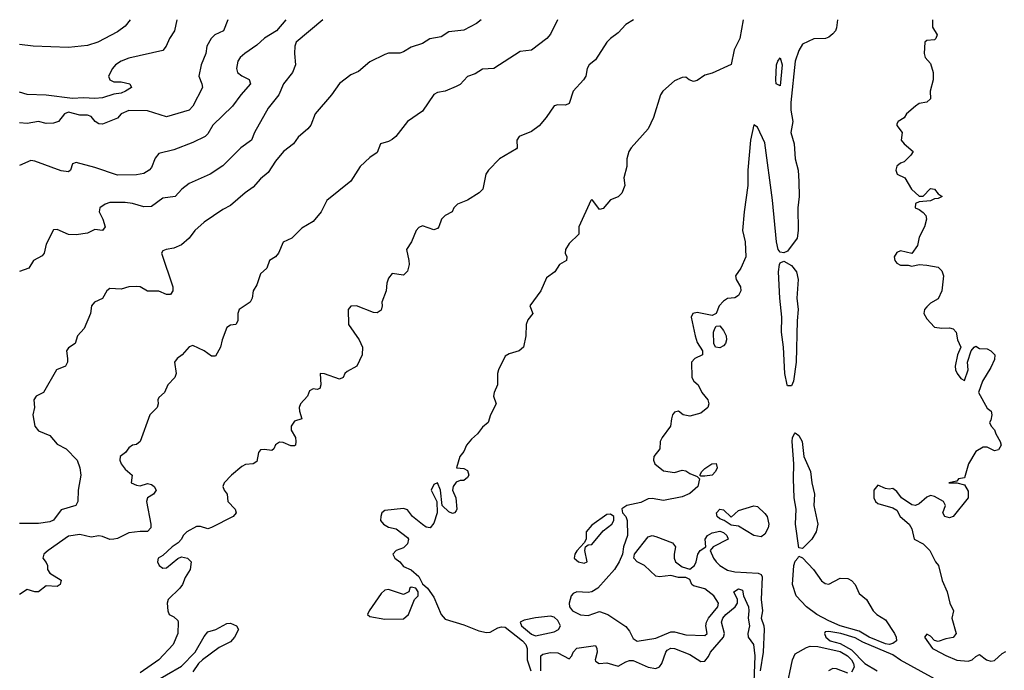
# Model space of a CAD drawing. Header units: metres. Extents: x -46681 to -43747, y -240911 to -237677.
# Tile 698 of 1056: x -46681 to -46550, y -237763 to -237677. Entities that reach past the tile are written whole.
import ezdxf

# ---------------------------------------------------------------- set-up
doc = ezdxf.new("R2010")
doc.units = ezdxf.units.M
doc.layers.add('CONTOUR_INDEX', color=1, linetype='Continuous')
doc.layers.add('CONTOUR_INTER', color=3, linetype='Continuous')

msp = doc.modelspace()

# ---------------------------------------------------------------- linework, layer by layer
at = {"layer": 'CONTOUR_INDEX'}
for points, elevation in [([(-46640.81, -237676.52), (-46644.39, -237679.52), (-46644.56, -237680.02), (-46644.59, -237681.02), (-46644.46, -237682.52), (-46644.88, -237683.52), (-46646.04, -237685.02), (-46646.69, -237686.52), (-46648.1, -237688.29), (-46649.89, -237691.52), (-46650.3, -237692.52), (-46651.72, -237693.52), (-46654.1, -237695.92), (-46655.79, -237697.02), (-46658.6, -237698.26), (-46659.55, -237699.02), (-46660.45, -237700.02), (-46662.1, -237700.21), (-46663.6, -237701.33), (-46664.6, -237701.37), (-46666.1, -237700.94), (-46667.1, -237700.82), (-46669.1, -237700.78), (-46669.72, -237701.02), (-46670.46, -237701.52), (-46670.55, -237702.02), (-46670.03, -237703.02), (-46669.74, -237704.02), (-46670.1, -237704.52), (-46671.1, -237704.4), (-46672.1, -237704.87), (-46673.6, -237705.1), (-46674.6, -237705.03), (-46676.1, -237704.39), (-46676.6, -237704.45), (-46677.6, -237706.34), (-46677.85, -237707.52), (-46678.1, -237707.89), (-46679.26, -237708.52), (-46679.86, -237709.52), (-46681.1, -237709.95)], 60), ([(-46572.47, -237676.52), (-46572.6, -237677.59), (-46572.75, -237678.02), (-46573.1, -237678.4), (-46573.6, -237678.86), (-46574.05, -237679.02), (-46575.6, -237679.04), (-46577.1, -237679.78), (-46577.6, -237680.62), (-46578.11, -237682.02), (-46578.66, -237687.52), (-46578.66, -237688.52), (-46578.41, -237690.02), (-46578.65, -237691.52), (-46578.24, -237693.02), (-46578.11, -237695.02), (-46577.71, -237696.52), (-46577.59, -237698.02), (-46577.54, -237700.02), (-46577.74, -237701.52), (-46577.7, -237704.52), (-46577.81, -237705.52), (-46579.1, -237707.25), (-46579.6, -237707.5), (-46580.1, -237707.41), (-46580.34, -237707.02), (-46580.59, -237706.02), (-46581.1, -237700.47), (-46582.1, -237692.88), (-46583.1, -237690.81), (-46583.6, -237690.48), (-46584.04, -237692.52), (-46584.4, -237696.52), (-46584.37, -237698.52), (-46584.87, -237702.02), (-46585.07, -237704.52), (-46584.72, -237706.02), (-46584.64, -237708.02), (-46585.33, -237709.52), (-46586.03, -237710.52), (-46585.95, -237711.02), (-46585.36, -237712.02), (-46585.31, -237712.52), (-46585.6, -237713.15), (-46586.1, -237713.48), (-46587.1, -237713.57), (-46587.6, -237713.89), (-46588.17, -237714.52), (-46588.6, -237715.52), (-46589.1, -237715.8), (-46591.1, -237715.42), (-46591.7, -237715.52), (-46591.9, -237716.02), (-46591.39, -237718.52), (-46591.1, -237719.38), (-46590.39, -237720.52), (-46590.42, -237721.02), (-46591.44, -237721.52), (-46591.85, -237722.02), (-46591.82, -237724.02), (-46591.57, -237724.52), (-46590.99, -237725.02), (-46590.49, -237726.02), (-46589.7, -237727.02), (-46589.57, -237727.52), (-46589.69, -237728.02), (-46590.6, -237728.76), (-46592.1, -237729.16), (-46592.97, -237729.02), (-46593.6, -237728.52), (-46594.1, -237728.64), (-46594.39, -237729.02), (-46594.53, -237729.52), (-46594.63, -237730.52), (-46595.77, -237732.02), (-46596.01, -237732.52), (-46596.08, -237733.52), (-46596.87, -237734.52), (-46596.91, -237735.02), (-46596.72, -237735.52), (-46595.6, -237736.43), (-46594.1, -237736.65), (-46593.1, -237736.35), (-46592.6, -237736.45), (-46592.1, -237736.81), (-46591.1, -237737.21), (-46590.81, -237737.52), (-46591.02, -237738.52), (-46592.1, -237739.44), (-46593.1, -237739.89), (-46595.6, -237740.37), (-46597.1, -237740.1), (-46597.6, -237740.17), (-46598.6, -237740.66), (-46600.43, -237741.02), (-46601.1, -237741.5), (-46601.02, -237742.02), (-46600.6, -237742.51), (-46600.39, -237743.02), (-46600.35, -237745.02), (-46600.89, -237746.52), (-46601.01, -237747.52), (-46601.46, -237748.52), (-46602.1, -237749.55), (-46604.29, -237752.02), (-46605.1, -237752.52), (-46605.6, -237752.59), (-46607.1, -237752.5), (-46607.6, -237752.71), (-46607.85, -237753.02), (-46608.12, -237754.02), (-46608.08, -237754.52), (-46607.66, -237755.02), (-46606.6, -237755.58), (-46605.6, -237755.65), (-46604.1, -237755.13), (-46602.97, -237755.52), (-46600.6, -237757.13), (-46600.1, -237757.72), (-46599.6, -237758.72), (-46599.1, -237759.07), (-46596.6, -237758.66), (-46594.6, -237757.81), (-46594.1, -237757.81), (-46592.6, -237758.21), (-46590.1, -237758.29), (-46589.77, -237758.02), (-46589.97, -237757.02), (-46589.89, -237756.52), (-46589.61, -237756.02), (-46588.36, -237754.52), (-46588.26, -237754.02), (-46588.89, -237753.02), (-46590.1, -237752.1), (-46591.6, -237751.72), (-46591.81, -237751.52), (-46592.1, -237750.87), (-46592.6, -237750.62), (-46593.6, -237750.6), (-46594.6, -237750.35), (-46596.1, -237750.51), (-46596.6, -237750.41), (-46598.12, -237749.02), (-46599.1, -237748.52), (-46599.53, -237748.02), (-46599.42, -237747.52), (-46597.6, -237745.2), (-46597.1, -237745.04), (-46596.6, -237745.15), (-46594.37, -237746.02), (-46593.99, -237746.52), (-46594.17, -237747.52), (-46594.16, -237748.02), (-46593.97, -237748.52), (-46593.1, -237749.19), (-46592.1, -237749.49), (-46591.46, -237749.02), (-46591.23, -237748.52), (-46591.04, -237747.52), (-46590.72, -237747.02), (-46589.95, -237746.52), (-46590.03, -237745.52), (-46589.72, -237745.02), (-46589.1, -237744.69), (-46588.1, -237744.46), (-46587.6, -237744.63), (-46587.18, -237745.02), (-46587.01, -237745.52), (-46588.99, -237746.52), (-46589.36, -237747.02), (-46588.94, -237748.02), (-46588.58, -237748.52), (-46588.1, -237749.03), (-46587.1, -237749.65), (-46586.1, -237749.87), (-46582.99, -237750.02), (-46582.6, -237750.21), (-46582.46, -237750.52), (-46582.62, -237753.52), (-46582.42, -237755.02), (-46582.61, -237756.02), (-46582.26, -237757.02), (-46582.21, -237757.52), (-46582.35, -237760.52), (-46582.72, -237763.02)], 55), ([(-46580.17, -237709.02), (-46580.1, -237708.8), (-46579.6, -237708.61), (-46578.6, -237709.17), (-46577.93, -237710.02), (-46577.7, -237711.02), (-46577.89, -237713.52), (-46577.68, -237715.02), (-46577.84, -237716.52), (-46577.98, -237722.02), (-46578.32, -237724.52), (-46578.6, -237725.13), (-46579.1, -237725.13), (-46579.17, -237725.02), (-46579.47, -237723.52), (-46579.66, -237720.02), (-46579.92, -237718.02), (-46579.87, -237716.02), (-46580.13, -237713.52), (-46580.29, -237710.02), (-46580.17, -237709.02)], 55), ([(-46588.77, -237717.52), (-46588.6, -237717.22), (-46588.1, -237717.18), (-46587.6, -237717.81), (-46587.27, -237718.52), (-46587.22, -237719.02), (-46587.35, -237719.52), (-46587.6, -237719.85), (-46588.1, -237720.11), (-46588.68, -237720.02), (-46588.91, -237719.52), (-46588.94, -237718.02), (-46588.77, -237717.52)], 55), ([(-46578.19, -237731.52), (-46578.1, -237731.41), (-46577.6, -237731.76), (-46577.18, -237732.52), (-46576.93, -237734.52), (-46576.06, -237736.52), (-46575.88, -237738.02), (-46575.52, -237739.52), (-46575.63, -237741.02), (-46575.07, -237743.52), (-46575.28, -237744.52), (-46575.86, -237745.52), (-46577.1, -237746.73), (-46577.6, -237746.65), (-46578.05, -237743.52), (-46577.96, -237741.52), (-46578.22, -237740.02), (-46578.33, -237737.52), (-46578.25, -237735.52), (-46578.47, -237732.52), (-46578.43, -237732.02), (-46578.19, -237731.52)], 55), ([(-46589.18, -237735.52), (-46588.6, -237735.47), (-46588.46, -237736.02), (-46588.66, -237736.52), (-46589.1, -237737), (-46590.1, -237737.15), (-46590.6, -237737.15), (-46590.74, -237737.02), (-46590.48, -237736.52), (-46590.1, -237736.13), (-46589.18, -237735.52)], 55), ([(-46588.1, -237741.52), (-46587.6, -237741.62), (-46586.6, -237742.58), (-46585.6, -237741.71), (-46583.6, -237741.07), (-46583.1, -237741.16), (-46582.1, -237742.09), (-46581.82, -237742.52), (-46581.58, -237743.52), (-46581.68, -237744.02), (-46582.1, -237744.86), (-46582.6, -237745.21), (-46583.6, -237745.04), (-46585.6, -237743.79), (-46586.6, -237743.65), (-46587.52, -237743.02), (-46588.1, -237742.83), (-46588.46, -237742.52), (-46588.53, -237742.02), (-46588.1, -237741.52)], 55), ([(-46603.1, -237742.25), (-46605.1, -237743.66), (-46605.86, -237744.52), (-46605.84, -237745.52), (-46606.1, -237746.02), (-46607.1, -237747.07), (-46607.35, -237747.52), (-46607.46, -237748.02), (-46606.85, -237748.52), (-46606.1, -237748.7), (-46605.72, -237748.52), (-46606.03, -237747.02), (-46605.95, -237746.52), (-46605.6, -237746.28), (-46605.1, -237746.23), (-46603.6, -237744.42), (-46602.43, -237743.52), (-46602.17, -237743.02), (-46602.17, -237742.52), (-46602.6, -237742.17), (-46603.1, -237742.25)], 55), ([(-46577.75, -237748.02), (-46577.6, -237747.75), (-46577.1, -237747.99), (-46575.67, -237749.52), (-46574.6, -237751.04), (-46574.1, -237751.42), (-46573.6, -237751.49), (-46572.1, -237750.71), (-46571.1, -237750.74), (-46570.6, -237750.99), (-46570.14, -237751.52), (-46569.6, -237752.73), (-46568.61, -237753.52), (-46567.72, -237755.02), (-46567.26, -237755.52), (-46566.1, -237756.23), (-46564.91, -237758.02), (-46564.66, -237758.52), (-46564.62, -237759.02), (-46565.1, -237759.36), (-46565.6, -237759.51), (-46566.1, -237759.43), (-46568.27, -237758.52), (-46569.6, -237757.74), (-46572.1, -237757.03), (-46573.6, -237756.36), (-46575.23, -237755.52), (-46576.59, -237754.52), (-46577.95, -237753.02), (-46578.44, -237751.52), (-46578.29, -237749.02), (-46578.1, -237748.45), (-46577.75, -237748.02)], 55), ([(-46612.6, -237755.94), (-46614.1, -237756.26), (-46614.64, -237756.52), (-46614.44, -237757.02), (-46613.1, -237758.14), (-46612.6, -237758.33), (-46610.1, -237757.8), (-46609.51, -237757.52), (-46609.27, -237757.02), (-46609.6, -237756.31), (-46610.1, -237755.85), (-46610.6, -237755.74), (-46612.6, -237755.94)], 55), ([(-46579.29, -237765.52), (-46578.44, -237761.52), (-46578.1, -237760.73), (-46576.6, -237759.89), (-46576.1, -237759.74), (-46575.1, -237759.75), (-46572.1, -237760.45), (-46571.14, -237761.02), (-46570.6, -237761.52), (-46570.33, -237762.02), (-46570.24, -237762.52), (-46570.6, -237763.16)], 55), ([(-46571.1, -237763.3), (-46572.6, -237762.72), (-46573.1, -237762.7), (-46573.66, -237763.02)], 55)]:
    msp.add_lwpolyline(points, dxfattribs=dict(at, elevation=elevation))
at = {"layer": 'CONTOUR_INTER'}
for points, elevation in [([(-46609.68, -237676.52), (-46610.6, -237678.42), (-46611.08, -237679.02), (-46613.1, -237680.55), (-46614.6, -237680.73), (-46618.1, -237682.98), (-46619.6, -237683.1), (-46620.6, -237683.73), (-46621.6, -237684.05), (-46622.6, -237685.12), (-46623.1, -237685.39), (-46624.6, -237686), (-46625.6, -237686.17), (-46626.1, -237686.45), (-46627.6, -237688.69), (-46629.57, -237690.02), (-46631.14, -237692.02), (-46631.6, -237692.44), (-46632.1, -237692.69), (-46633.18, -237693.02), (-46633.6, -237694.14), (-46634.6, -237694.81), (-46635.88, -237696.02), (-46637.1, -237697.95), (-46640.28, -237700.52), (-46641.06, -237702.02), (-46642.1, -237703.31), (-46643.6, -237704.21), (-46644.94, -237705.52), (-46646.1, -237706.06), (-46646.7, -237707.52), (-46647.1, -237708), (-46647.9, -237708.52), (-46648.25, -237709.52), (-46649.1, -237710.26), (-46649.6, -237711.72), (-46650.07, -237712.52), (-46650.22, -237713.52), (-46650.47, -237714.02), (-46651.95, -237715.02), (-46652.14, -237715.52), (-46652.12, -237716.52), (-46652.39, -237717.02), (-46653.1, -237717.09), (-46653.6, -237717.41), (-46654.22, -237719.02), (-46654.44, -237720.02), (-46655.1, -237721.21), (-46655.6, -237721.21), (-46656.6, -237720.49), (-46658.1, -237719.81), (-46658.6, -237719.95), (-46659.51, -237721.02), (-46660.16, -237721.52), (-46660.53, -237722.02), (-46660.3, -237723.52), (-46660.51, -237724.02), (-46661.42, -237725.02), (-46661.87, -237726.02), (-46662.6, -237726.68), (-46662.74, -237727.02), (-46662.7, -237727.52), (-46662.82, -237728.02), (-46663.82, -237729.02), (-46665.11, -237732.52), (-46665.6, -237732.96), (-46666.11, -237733.02), (-46666.6, -237733.4), (-46667.05, -237734.02), (-46667.75, -237734.52), (-46667.81, -237735.02), (-46667.61, -237735.52), (-46667.1, -237736.2), (-46666.16, -237737.02), (-46666.31, -237738.02), (-46665.6, -237738.34), (-46665.1, -237738.41), (-46664.1, -237738.14), (-46663.6, -237738.26), (-46663.25, -237738.52), (-46662.96, -237739.02), (-46663.31, -237739.52), (-46664.1, -237740.02), (-46664.27, -237740.52), (-46663.67, -237743.52), (-46663.69, -237744.02), (-46664.1, -237744.5), (-46665.1, -237744.48), (-46666.6, -237744.66), (-46668.1, -237745.44), (-46668.6, -237745.52), (-46669.1, -237745.54), (-46670.1, -237745.14), (-46670.6, -237745.07), (-46671.6, -237745.24), (-46673.1, -237744.91), (-46674.6, -237745.11), (-46677.33, -237747.02), (-46677.9, -237747.52), (-46678.02, -237748.02), (-46677.6, -237748.62), (-46677.42, -237749.02), (-46677.38, -237749.52), (-46677.09, -237750.02), (-46675.6, -237750.96), (-46675.72, -237751.52), (-46676.1, -237751.8), (-46677.6, -237751.73), (-46678.6, -237752.5), (-46679.1, -237752.51), (-46680.1, -237752.18), (-46681.1, -237752.85)], 58), ([(-46619.78, -237676.52), (-46620.42, -237677.02), (-46622.1, -237677.89), (-46624.1, -237678.14), (-46625.1, -237678.81), (-46626.6, -237679.06), (-46627.6, -237679.68), (-46629.1, -237680.17), (-46630.1, -237680.78), (-46630.6, -237680.96), (-46632.1, -237680.95), (-46632.6, -237681.14), (-46634.6, -237682.13), (-46636.1, -237683.38), (-46637.1, -237683.85), (-46638.6, -237684.98), (-46639.67, -237686.52), (-46641.87, -237689.02), (-46642.44, -237690.52), (-46642.81, -237691.02), (-46644.1, -237692.11), (-46644.74, -237693.02), (-46646.04, -237694.02), (-46647.1, -237695.31), (-46648.1, -237696.83), (-46649.1, -237697.65), (-46650.1, -237698.78), (-46651.16, -237699.52), (-46653.1, -237701.18), (-46654.1, -237701.71), (-46656.6, -237703.42), (-46657.84, -237704.52), (-46658.57, -237705.52), (-46659.6, -237706.42), (-46660.6, -237706.85), (-46661.65, -237707.02), (-46662.1, -237707.22), (-46662.24, -237707.52), (-46660.76, -237712.02), (-46660.75, -237712.52), (-46661.08, -237713.02), (-46661.6, -237713.02), (-46662.6, -237712.59), (-46664.1, -237712.57), (-46665.1, -237712.01), (-46665.6, -237711.95), (-46666.6, -237712.02), (-46667.6, -237712.3), (-46669.1, -237712.21), (-46669.52, -237712.52), (-46670.1, -237713.56), (-46671.15, -237714.02), (-46671.55, -237714.52), (-46671.71, -237715.52), (-46672.54, -237717.52), (-46673.4, -237718.52), (-46673.71, -237719.52), (-46674.6, -237720.12), (-46674.9, -237720.52), (-46674.73, -237721.52), (-46674.76, -237722.02), (-46675.02, -237722.52), (-46676.21, -237723.02), (-46677.93, -237726.02), (-46678.92, -237726.52), (-46679.22, -237727.02), (-46679.15, -237728.02), (-46679.35, -237729.02), (-46679.1, -237730.52), (-46678.6, -237731.11), (-46677.1, -237731.76), (-46676.1, -237732.9), (-46674.92, -237733.52), (-46673.46, -237735.02), (-46673.09, -237736.02), (-46672.97, -237737.02), (-46673.32, -237739.02), (-46673.38, -237740.52), (-46673.63, -237741.02), (-46675.6, -237741.61), (-46676.6, -237743), (-46677.1, -237743.22), (-46678.6, -237743.43), (-46681.1, -237743.41)], 59), ([(-46645.74, -237676.52), (-46646.98, -237678.02), (-46648.6, -237678.97), (-46649.6, -237679.92), (-46651.21, -237681.02), (-46651.79, -237681.52), (-46652.13, -237682.02), (-46652.28, -237683.02), (-46652.17, -237683.52), (-46651.6, -237683.97), (-46650.6, -237684.45), (-46650.44, -237685.02), (-46651.73, -237686.52), (-46652.82, -237688.02), (-46655.44, -237690.52), (-46656.1, -237691.67), (-46656.47, -237692.02), (-46658.1, -237692.81), (-46660.6, -237693.82), (-46662.6, -237694.3), (-46663.1, -237694.89), (-46663.6, -237696.16), (-46663.91, -237696.52), (-46664.6, -237696.93), (-46665.6, -237697.12), (-46668.1, -237697.19), (-46671.1, -237696.15), (-46673.6, -237695.5), (-46674.1, -237695.68), (-46674.34, -237696.52), (-46674.6, -237696.71), (-46675.6, -237696.58), (-46679.1, -237695.31), (-46679.6, -237695.24), (-46681.1, -237695.9)], 61), ([(-46653.43, -237676.52), (-46654.02, -237678.02), (-46655.17, -237678.52), (-46655.67, -237679.02), (-46656.24, -237680.02), (-46656.36, -237681.02), (-46656.97, -237682.52), (-46657.3, -237684.02), (-46656.88, -237685.02), (-46656.82, -237685.52), (-46658.1, -237687.99), (-46658.6, -237688.52), (-46661.6, -237689.4), (-46664.1, -237688.64), (-46666.6, -237688.56), (-46667.6, -237689.01), (-46668.1, -237689.61), (-46670.1, -237690.39), (-46670.6, -237690.33), (-46671.07, -237690.02), (-46671.6, -237689.36), (-46672.1, -237689.18), (-46673.1, -237689.22), (-46674.6, -237688.82), (-46675.15, -237689.02), (-46675.94, -237690.02), (-46676.6, -237690.27), (-46677.6, -237690.3), (-46678.6, -237690.03), (-46680.1, -237690.3), (-46681.1, -237690.21)], 62), ([(-46660.24, -237676.52), (-46660.53, -237678.02), (-46661.21, -237679.02), (-46661.65, -237680.02), (-46662.1, -237680.59), (-46666.6, -237681.65), (-46667.6, -237682.02), (-46668.35, -237682.52), (-46668.78, -237683.02), (-46669.32, -237684.02), (-46669.12, -237684.52), (-46668.6, -237684.78), (-46667.6, -237684.76), (-46666.45, -237685.02), (-46666.26, -237685.52), (-46667.06, -237686.02), (-46667.6, -237686.26), (-46668.6, -237686.41), (-46670.1, -237686.9), (-46671.1, -237687), (-46672.6, -237686.88), (-46674.1, -237687), (-46677.6, -237686.54), (-46680.1, -237686.46), (-46681.1, -237686.13)], 63), ([(-46666.41, -237676.52), (-46667.1, -237677.37), (-46668.1, -237678.13), (-46670.71, -237679.52), (-46672.1, -237679.95), (-46674.6, -237680.21), (-46679.32, -237680.02), (-46681.1, -237679.8)], 64), ([(-46599.56, -237676.52), (-46600.6, -237677.14), (-46601.6, -237678.26), (-46602.64, -237679.02), (-46603.11, -237679.52), (-46604.6, -237681.85), (-46605.47, -237682.52), (-46605.7, -237683.02), (-46605.9, -237684.02), (-46606.19, -237684.52), (-46607.6, -237686.02), (-46608.1, -237687.63), (-46608.6, -237687.87), (-46609.6, -237687.81), (-46610.1, -237687.96), (-46611.15, -237689.52), (-46612.1, -237690.62), (-46613.1, -237691.35), (-46614.75, -237692.02), (-46615.05, -237692.52), (-46615, -237693.52), (-46615.1, -237693.67), (-46617.37, -237695.02), (-46618.82, -237696.52), (-46619.2, -237697.02), (-46619.58, -237699.02), (-46620.07, -237699.52), (-46621.6, -237700.47), (-46622.94, -237701.02), (-46623.42, -237701.52), (-46623.65, -237702.02), (-46624.6, -237702.54), (-46625.06, -237703.02), (-46625.41, -237704.02), (-46625.6, -237704.24), (-46626.1, -237704.41), (-46627.6, -237703.9), (-46628.1, -237704.1), (-46628.42, -237704.52), (-46629.06, -237706.02), (-46629.73, -237707.02), (-46629.39, -237708.52), (-46629.38, -237709.02), (-46629.6, -237709.91), (-46630.1, -237710.45), (-46631.6, -237710.23), (-46632.1, -237710.85), (-46632.33, -237711.52), (-46632.41, -237712.52), (-46632.99, -237714.02), (-46632.94, -237714.52), (-46633.1, -237715.1), (-46633.6, -237715.47), (-46634.1, -237715.41), (-46636.38, -237714.52), (-46637.1, -237714.55), (-46637.46, -237715.02), (-46637.41, -237717.02), (-46635.99, -237719.02), (-46635.54, -237720.02), (-46635.6, -237721.02), (-46636.3, -237722.52), (-46637.6, -237723.25), (-46637.92, -237723.52), (-46638.15, -237724.02), (-46638.6, -237724.25), (-46640.6, -237723.55), (-46641.17, -237723.52), (-46641.08, -237725.02), (-46641.21, -237725.52), (-46641.6, -237725.64), (-46642.1, -237725.53), (-46642.6, -237725.81), (-46642.86, -237726.52), (-46643.79, -237727.52), (-46643.96, -237728.02), (-46643.93, -237728.52), (-46643.64, -237729.52), (-46644.6, -237729.85), (-46645.02, -237730.52), (-46645.03, -237731.02), (-46644.47, -237732.02), (-46644.4, -237732.52), (-46644.47, -237733.02), (-46644.6, -237733.13), (-46645.1, -237733.12), (-46646.1, -237732.68), (-46646.6, -237732.61), (-46647.1, -237732.97), (-46647.34, -237733.52), (-46647.6, -237733.72), (-46648.6, -237733.59), (-46649.1, -237733.64), (-46649.37, -237734.02), (-46649.6, -237735.2), (-46650.07, -237735.52), (-46651.1, -237735.61), (-46651.6, -237735.88), (-46652.97, -237737.02), (-46653.92, -237738.02), (-46654.13, -237738.52), (-46653.95, -237739.02), (-46653.52, -237739.52), (-46653.46, -237740.52), (-46652.48, -237741.52), (-46652.32, -237742.02), (-46652.76, -237742.52), (-46655.6, -237743.96), (-46656.1, -237744.12), (-46657.1, -237743.81), (-46657.6, -237743.81), (-46658.88, -237744.52), (-46659.39, -237745.02), (-46659.6, -237745.53), (-46660.06, -237746.02), (-46660.86, -237746.52), (-46662.1, -237747.68), (-46662.71, -237748.02), (-46662.79, -237748.52), (-46662.56, -237749.02), (-46662.1, -237749.36), (-46661.6, -237749.34), (-46660.1, -237748.06), (-46659.6, -237747.86), (-46658.8, -237748.02), (-46658.3, -237748.52), (-46658.47, -237749.52), (-46659.1, -237750.61), (-46659.45, -237751.52), (-46659.81, -237752.02), (-46661.38, -237753.52), (-46661.51, -237754.02), (-46661.42, -237755.02), (-46661.26, -237755.52), (-46660.6, -237755.83), (-46660.1, -237756.31), (-46660.04, -237756.52), (-46660.08, -237758.02), (-46660.7, -237759.52), (-46662.6, -237761.54), (-46665.1, -237763.26)], 57), ([(-46584.98, -237676.52), (-46585.42, -237679.02), (-46586.2, -237680.52), (-46586.6, -237682.45), (-46589.1, -237683.63), (-46590.1, -237683.88), (-46591.1, -237684.61), (-46591.6, -237684.71), (-46592.17, -237684.52), (-46592.6, -237684.16), (-46593.1, -237684.2), (-46594.1, -237684.65), (-46595.67, -237686.02), (-46595.99, -237686.52), (-46596.91, -237689.52), (-46597.61, -237691.02), (-46599.89, -237693.52), (-46600.2, -237694.02), (-46600.43, -237695.02), (-46600.47, -237696.02), (-46600.84, -237697.52), (-46600.71, -237698.52), (-46601.1, -237699.58), (-46601.6, -237700.05), (-46602.6, -237700.44), (-46603.6, -237701.58), (-46604.1, -237701.73), (-46604.95, -237700.52), (-46605.1, -237700.4), (-46605.24, -237700.52), (-46606.82, -237704.02), (-46606.84, -237705.02), (-46608.1, -237706.24), (-46608.61, -237707.02), (-46608.64, -237707.52), (-46608.42, -237708.02), (-46608.46, -237708.52), (-46609.41, -237709.02), (-46610, -237710.02), (-46611.1, -237710.79), (-46611.88, -237712.52), (-46613.35, -237714.52), (-46612.93, -237715.52), (-46613.6, -237716.37), (-46613.8, -237717.02), (-46613.88, -237718.52), (-46614.18, -237720.02), (-46614.73, -237720.52), (-46616.1, -237720.88), (-46616.6, -237721.22), (-46617.5, -237723.02), (-46617.63, -237723.52), (-46617.63, -237725.02), (-46618.06, -237726.02), (-46618.15, -237726.52), (-46617.8, -237727.52), (-46618.57, -237729.02), (-46618.87, -237730.02), (-46619.6, -237730.62), (-46620.3, -237731.52), (-46621.1, -237732.25), (-46621.73, -237733.02), (-46622.1, -237733.87), (-46622.65, -237734.52), (-46623.08, -237736.02), (-46622.1, -237736.14), (-46621.6, -237736.38), (-46621.44, -237737.02), (-46621.6, -237737.32), (-46622.1, -237737.71), (-46622.6, -237737.74), (-46623.1, -237737.95), (-46623.51, -237738.52), (-46623.62, -237739.02), (-46623.17, -237740.02), (-46623.02, -237741.52), (-46623.1, -237741.77), (-46623.32, -237742.02), (-46623.6, -237742.11), (-46624.1, -237741.88), (-46624.99, -237741.02), (-46625.22, -237739.02), (-46625.6, -237738.01), (-46626.1, -237738.23), (-46626.43, -237739.02), (-46625.7, -237740.52), (-46625.66, -237742.02), (-46626.1, -237743.39), (-46626.58, -237744.02), (-46627.1, -237743.9), (-46627.6, -237743.55), (-46628.9, -237742.52), (-46629.6, -237741.62), (-46630.1, -237741.44), (-46632.6, -237741.7), (-46632.99, -237742.02), (-46633.14, -237742.52), (-46633.15, -237743.02), (-46632.76, -237743.52), (-46632.1, -237743.91), (-46631.1, -237744.14), (-46629.6, -237745.3), (-46629.47, -237745.52), (-46629.6, -237746.12), (-46630.1, -237746.68), (-46631.1, -237747.03), (-46631.51, -237747.52), (-46631.27, -237748.02), (-46630.61, -237748.52), (-46630.1, -237749.14), (-46629.1, -237749.58), (-46628.1, -237750.48), (-46627.6, -237751.45), (-46626.93, -237752.02), (-46626.1, -237753.21), (-46625.1, -237755.5), (-46624.6, -237756.12), (-46622.1, -237756.87), (-46620.1, -237757.7), (-46619.1, -237757.91), (-46618.6, -237757.86), (-46617.6, -237757.29), (-46617.1, -237757.17), (-46616.6, -237757.21), (-46614.31, -237759.02), (-46613.88, -237759.52), (-46613.68, -237760.02), (-46613.69, -237761.52), (-46613.21, -237763.02)], 56), ([(-46559.83, -237676.52), (-46559.83, -237677.52), (-46559.24, -237678.52), (-46559.4, -237679.02), (-46559.6, -237679.18), (-46560.6, -237679.3), (-46560.87, -237679.52), (-46560.96, -237681.02), (-46560.82, -237681.52), (-46560.1, -237682.33), (-46559.75, -237683.52), (-46559.75, -237684.52), (-46560.16, -237686.02), (-46560.1, -237687.02), (-46560.6, -237687.47), (-46561.6, -237687.67), (-46562.1, -237687.99), (-46563.3, -237689.02), (-46563.6, -237689.56), (-46564.39, -237690.02), (-46564.6, -237690.37), (-46564.6, -237690.58), (-46563.87, -237691.52), (-46564, -237692.52), (-46563.61, -237693.02), (-46562.42, -237694.02), (-46562.71, -237694.52), (-46563.6, -237695.4), (-46564.1, -237695.58), (-46564.6, -237695.97), (-46564.73, -237696.52), (-46564.56, -237697.02), (-46563.54, -237697.52), (-46562.64, -237699.02), (-46561.6, -237699.96), (-46561.1, -237699.97), (-46560.1, -237698.96), (-46559.6, -237699.04), (-46559.1, -237699.63), (-46558.57, -237700.02), (-46559.1, -237700.27), (-46559.6, -237700.29), (-46560.1, -237700.58), (-46561.6, -237700.69), (-46562.1, -237700.91), (-46562.17, -237701.52), (-46561.6, -237701.71), (-46561.1, -237702.11), (-46560.73, -237702.52), (-46560.64, -237703.02), (-46560.9, -237704.02), (-46561.6, -237705.41), (-46561.82, -237706.52), (-46562.6, -237707.55), (-46564.1, -237707.23), (-46564.6, -237707.42), (-46564.93, -237708.02), (-46564.84, -237708.52), (-46564.6, -237708.86), (-46564.1, -237709.13), (-46563.1, -237709.13), (-46562.6, -237709.26), (-46561.6, -237709.04), (-46560.6, -237709.11), (-46559.1, -237709.39), (-46558.6, -237709.88), (-46558.41, -237710.52), (-46558.61, -237712.52), (-46559.1, -237713.59), (-46560.1, -237714.15), (-46560.6, -237714.65), (-46560.93, -237715.02), (-46561.02, -237715.52), (-46560.6, -237716.26), (-46559.6, -237717.34), (-46558.6, -237717.51), (-46557.6, -237717.43), (-46557.1, -237717.57), (-46556.7, -237718.02), (-46556.54, -237719.02), (-46556.07, -237720.02), (-46556.54, -237721.02), (-46556.86, -237722.52), (-46556.8, -237723.02), (-46556.58, -237723.52), (-46556.1, -237724.19), (-46555.6, -237724.43), (-46555.13, -237723.02), (-46555.21, -237722.02), (-46554.71, -237720.52), (-46554.31, -237720.02), (-46554.1, -237719.9), (-46553.6, -237720.18), (-46552.6, -237720.24), (-46552.1, -237720.48), (-46551.56, -237721.02), (-46551.6, -237721.64), (-46552.1, -237722.73), (-46553.23, -237724.52), (-46553.73, -237726.02), (-46552.6, -237728.1), (-46552.04, -237728.52), (-46551.96, -237729.02), (-46552.1, -237729.71), (-46552.29, -237730.02), (-46552.07, -237730.52), (-46551.6, -237731.01), (-46551.45, -237731.52), (-46550.85, -237732.52), (-46550.75, -237733.02), (-46551.1, -237733.66), (-46551.6, -237733.77), (-46552.6, -237733.28), (-46553.1, -237733.31), (-46554.1, -237733.89), (-46555.06, -237735.52), (-46555.6, -237737.35), (-46556.41, -237737.52), (-46556.6, -237737.82), (-46557.66, -237738.02), (-46556.6, -237738.03), (-46555.6, -237738.28), (-46555.1, -237739.13), (-46555.13, -237740.02), (-46557.12, -237742.52), (-46557.6, -237742.66), (-46558.2, -237742.52), (-46558.49, -237742.02), (-46558.12, -237741.02), (-46558.39, -237740.52), (-46559.6, -237739.83), (-46560.1, -237739.71), (-46560.6, -237739.92), (-46561.6, -237740.8), (-46562.1, -237741.03), (-46562.6, -237740.95), (-46563.97, -237740.02), (-46564.6, -237739.16), (-46565.1, -237738.8), (-46565.6, -237738.87), (-46566.1, -237738.78), (-46567.1, -237738.36), (-46567.66, -237739.02), (-46567.65, -237740.02), (-46567.42, -237740.52), (-46567.1, -237740.76), (-46565.1, -237741.36), (-46564.6, -237741.67), (-46564.14, -237742.52), (-46562.95, -237743.52), (-46562.6, -237744.14), (-46562.27, -237745.52), (-46561.1, -237746.15), (-46560.19, -237747.02), (-46559.46, -237748.52), (-46559.07, -237749.02), (-46558.58, -237751.02), (-46557.91, -237752.52), (-46557.56, -237754.02), (-46557.08, -237755.02), (-46557.29, -237756.02), (-46556.71, -237758.02), (-46557.1, -237758.56), (-46558.1, -237758.75), (-46559.1, -237759.11), (-46559.6, -237758.97), (-46560.1, -237758.41), (-46560.6, -237758.13), (-46560.92, -237758.52), (-46559.83, -237760.02), (-46559.6, -237760.16), (-46558.1, -237760.98), (-46556.6, -237761.6), (-46555.1, -237761.71), (-46554.6, -237761.54), (-46554.1, -237761.08), (-46553.6, -237760.85), (-46552.66, -237761.52), (-46552.1, -237761.72), (-46551.6, -237761.63), (-46550.6, -237760.68), (-46550.1, -237760.45)], 54), ([(-46580.4, -237682.02), (-46580.1, -237681.59), (-46579.84, -237682.52), (-46580.1, -237685.31), (-46580.6, -237685.04), (-46580.67, -237684.52), (-46580.55, -237682.52), (-46580.4, -237682.02)], 56), ([(-46629.1, -237751.9), (-46629.27, -237752.02), (-46629.4, -237752.52), (-46630.1, -237752.84), (-46632.1, -237752.18), (-46632.6, -237752.29), (-46633.1, -237752.75), (-46634.67, -237755.02), (-46634.89, -237755.52), (-46634.6, -237755.79), (-46632.6, -237756.15), (-46630.1, -237756.08), (-46629.44, -237755.52), (-46628.64, -237753.52), (-46628.17, -237753.02), (-46628.16, -237752.52), (-46628.49, -237752.02), (-46629.1, -237751.9)], 56), ([(-46611.89, -237763.02), (-46611.89, -237761.02), (-46611.6, -237760.8), (-46610.6, -237760.57), (-46609.6, -237760.63), (-46608.1, -237761.39), (-46607.77, -237761.02), (-46607.6, -237760.52), (-46607.1, -237759.98), (-46604.6, -237759.65), (-46604.42, -237760.02), (-46604.39, -237760.52), (-46604.67, -237761.52), (-46604.6, -237761.73), (-46604.14, -237762.02), (-46603.1, -237761.93), (-46601.6, -237762.4), (-46600.6, -237761.79), (-46600.1, -237761.61), (-46599.6, -237761.62), (-46597.6, -237762.52), (-46596.6, -237762.67), (-46596.1, -237762.47), (-46595.81, -237762.02), (-46595.28, -237760.52), (-46595.1, -237760.27), (-46594.6, -237759.98), (-46594.1, -237760.04), (-46592.1, -237760.85), (-46590.6, -237761.76), (-46590.1, -237761.73), (-46589.6, -237761.11), (-46589.35, -237760.52), (-46587.63, -237758.52), (-46587.49, -237758.02), (-46587.87, -237756.52), (-46587.7, -237756.02), (-46587.31, -237755.52), (-46586.06, -237754.52), (-46585.76, -237754.02), (-46585.74, -237753.52), (-46586.24, -237752.52), (-46585.6, -237752.13), (-46585.1, -237752.28), (-46584.96, -237753.02), (-46584.29, -237754.52), (-46584.23, -237755.02), (-46584.32, -237756.02), (-46584.14, -237757.02), (-46584.39, -237758.02), (-46584.34, -237758.52), (-46583.64, -237759.52), (-46583.46, -237761.02), (-46583.59, -237764.52)], 56), ([(-46663.6, -237764.67), (-46659.6, -237762.37), (-46657.77, -237760.52), (-46656.6, -237758.42), (-46656.1, -237757.84), (-46655.06, -237757.52), (-46653.6, -237756.72), (-46653.1, -237756.68), (-46652.31, -237757.02), (-46652.03, -237757.52), (-46652.55, -237758.52), (-46653.1, -237759.15), (-46654.6, -237759.9), (-46656.82, -237761.52), (-46657.35, -237762.02), (-46658.1, -237763.12)], 57), ([(-46558.6, -237764.59), (-46564.1, -237761.6), (-46565.1, -237760.87), (-46569.1, -237759.17), (-46570.1, -237758.63), (-46572.04, -237758.02), (-46573.6, -237757.78), (-46574.1, -237757.84), (-46574.21, -237758.02), (-46574.02, -237758.52), (-46573.43, -237759.02), (-46572.1, -237759.35), (-46570.6, -237760.2), (-46568.82, -237762.02), (-46567.18, -237763.02)], 54)]:
    msp.add_lwpolyline(points, dxfattribs=dict(at, elevation=elevation))

doc.saveas('drawing.dxf')
